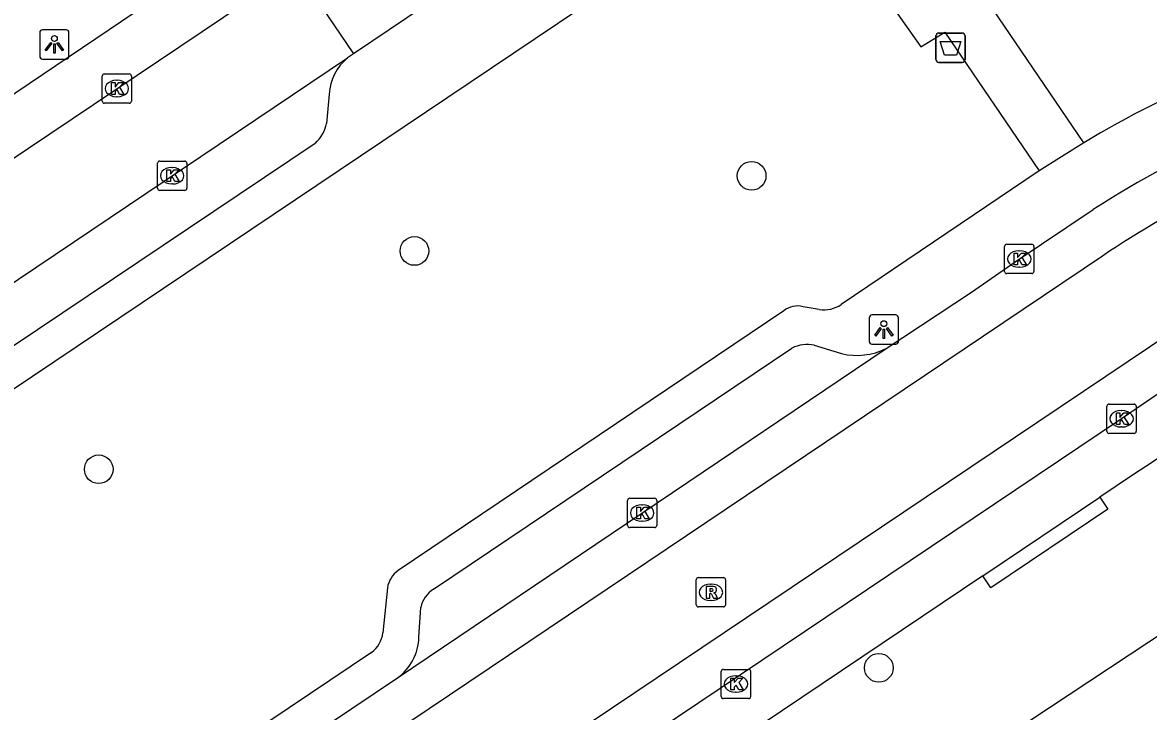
# Model space of a CAD drawing. Extents: x 159961 to 160856, y 382704 to 383353.
# Drawn here: x 160516.05 to 160554.44, y 382921.19 to 382944.7 of the extents above; entities that cross this region are included whole.
import ezdxf

# ---------------------------------------------------------------- set-up
doc = ezdxf.new("R2010")
doc.units = 0
for name, color, linetype in [('IMGEO_Afvalbak', 7, 'Continuous'), ('IMGEO_Boom', 7, 'Continuous'), ('IMGEO_Kolk', 7, 'Continuous'), ('IMGEO_Lichtpunt', 7, 'Continuous'), ('IMGEO_Pand', 7, 'Continuous'), ('IMGEO_Rijbaan_lokaal_gesloten', 7, 'Continuous'), ('IMGEO_Rijbaan_lokaal_open', 7, 'Continuous'), ('IMGEO_Rioolput', 7, 'Continuous'), ('IMGEO_Voetpad_open', 7, 'Continuous')]:
    doc.layers.add(name, color=color, linetype=linetype)

msp = doc.modelspace()

# ---------------------------------------------------------------- linework, layer by layer
at = {"layer": 'IMGEO_Afvalbak'}
for p, q in [((160547.196, 382943.44), (160547.196, 382944.24)), ((160547.196, 382944.24), (160547.196, 382943.44)), ((160547.296, 382944.34), (160548.086, 382944.34)), ((160548.086, 382944.34), (160547.296, 382944.34)), ((160548.186, 382944.24), (160548.186, 382943.44)), ((160548.186, 382943.44), (160548.186, 382944.24)), ((160548.086, 382943.34), (160547.296, 382943.34)), ((160547.296, 382943.34), (160548.086, 382943.34))]:
    msp.add_line(p, q, dxfattribs=at)
msp.add_lwpolyline([(160547.339, 382944.054), (160548.043, 382944.054), (160547.894, 382943.584), (160547.488, 382943.584), (160547.339, 382944.054)], dxfattribs=at)
for centre, start, end in [((160547.296, 382944.24), 90, 180), ((160547.296, 382944.24), 90, 180), ((160548.086, 382944.24), 0, 90), ((160548.086, 382944.24), 360, 90), ((160547.296, 382943.44), 180, 270), ((160547.296, 382943.44), 180, 270), ((160548.086, 382943.44), 270, 0), ((160548.086, 382943.44), 270, 0)]:
    msp.add_arc(centre, 0.1, start, end, dxfattribs=at)
at = {"layer": 'IMGEO_Boom'}
for centre in [(160540.911, 382939.468), (160529.415, 382936.904), (160518.651, 382929.456), (160545.248, 382922.68)]:
    msp.add_circle(centre, 0.489, dxfattribs=at)
at = {"layer": 'IMGEO_Kolk'}
for p, q in [((160518.842, 382942.947), (160519.694, 382942.947)), ((160518.767, 382942.021), (160518.767, 382942.873)), ((160519.255, 382942.727), (160519.28, 382942.727)), ((160519.768, 382942.873), (160519.768, 382942.021)), ((160519.694, 382941.947), (160518.842, 382941.947)), ((160519.278, 382942.167), (160519.253, 382942.167)), ((160520.654, 382939.044), (160520.654, 382939.896)), ((160520.729, 382939.97), (160521.581, 382939.97)), ((160521.655, 382939.896), (160521.655, 382939.044)), ((160521.142, 382939.75), (160521.167, 382939.75)), ((160521.165, 382939.19), (160521.14, 382939.19)), ((160521.581, 382938.97), (160520.729, 382938.97)), ((160549.536, 382936.205), (160549.536, 382937.057)), ((160549.611, 382937.131), (160550.463, 382937.131)), ((160550.024, 382936.911), (160550.049, 382936.911)), ((160550.537, 382937.057), (160550.537, 382936.205)), ((160550.463, 382936.131), (160549.611, 382936.131)), ((160550.047, 382936.351), (160550.022, 382936.351)), ((160553.025, 382930.752), (160553.025, 382931.604)), ((160553.1, 382931.678), (160553.952, 382931.678)), ((160553.513, 382931.458), (160553.538, 382931.458)), ((160554.026, 382931.604), (160554.026, 382930.752)), ((160553.952, 382930.678), (160553.1, 382930.678)), ((160553.536, 382930.898), (160553.511, 382930.898)), ((160536.678, 382927.538), (160536.678, 382928.39)), ((160536.753, 382928.464), (160537.605, 382928.464)), ((160537.679, 382928.39), (160537.679, 382927.538)), ((160537.166, 382928.244), (160537.191, 382928.244)), ((160537.189, 382927.684), (160537.164, 382927.684)), ((160537.605, 382927.464), (160536.753, 382927.464)), ((160539.952, 382922.629), (160540.804, 382922.629)), ((160539.877, 382921.703), (160539.877, 382922.555)), ((160540.365, 382922.409), (160540.39, 382922.409)), ((160540.878, 382922.555), (160540.878, 382921.703)), ((160540.388, 382921.849), (160540.363, 382921.849)), ((160540.804, 382921.629), (160539.952, 382921.629))]:
    msp.add_line(p, q, dxfattribs=at)
for points in [[(160518.842, 382942.947), (160519.694, 382942.947)], [(160518.767, 382942.021), (160518.767, 382942.873)], [(160519.088, 382942.647), (160519.211, 382942.647), (160519.211, 382942.496), (160519.341, 382942.647), (160519.505, 382942.647), (160519.359, 382942.496), (160519.512, 382942.247), (160519.36, 382942.247), (160519.275, 382942.411), (160519.211, 382942.344), (160519.211, 382942.247), (160519.088, 382942.247), (160519.088, 382942.647)], [(160519.768, 382942.873), (160519.768, 382942.021)], [(160519.694, 382941.947), (160518.842, 382941.947)], [(160520.654, 382939.044), (160520.654, 382939.896)], [(160520.729, 382939.97), (160521.581, 382939.97)], [(160521.655, 382939.896), (160521.655, 382939.044)], [(160520.975, 382939.67), (160521.098, 382939.67), (160521.098, 382939.519), (160521.228, 382939.67), (160521.392, 382939.67), (160521.246, 382939.519), (160521.399, 382939.27), (160521.247, 382939.27), (160521.162, 382939.434), (160521.098, 382939.367), (160521.098, 382939.27), (160520.975, 382939.27), (160520.975, 382939.67)], [(160521.581, 382938.97), (160520.729, 382938.97)], [(160549.536, 382936.205), (160549.536, 382937.057)], [(160549.611, 382937.131), (160550.463, 382937.131)], [(160549.857, 382936.831), (160549.98, 382936.831), (160549.98, 382936.68), (160550.11, 382936.831), (160550.274, 382936.831), (160550.128, 382936.68), (160550.281, 382936.431), (160550.129, 382936.431), (160550.044, 382936.595), (160549.98, 382936.528), (160549.98, 382936.431), (160549.857, 382936.431), (160549.857, 382936.831)], [(160550.537, 382937.057), (160550.537, 382936.205)], [(160550.463, 382936.131), (160549.611, 382936.131)], [(160553.025, 382930.752), (160553.025, 382931.604)], [(160553.1, 382931.678), (160553.952, 382931.678)], [(160554.026, 382931.604), (160554.026, 382930.752)], [(160553.346, 382931.378), (160553.469, 382931.378), (160553.469, 382931.227), (160553.599, 382931.378), (160553.763, 382931.378), (160553.617, 382931.227), (160553.77, 382930.978), (160553.618, 382930.978), (160553.533, 382931.142), (160553.469, 382931.075), (160553.469, 382930.978), (160553.346, 382930.978), (160553.346, 382931.378)], [(160553.952, 382930.678), (160553.1, 382930.678)], [(160536.678, 382927.538), (160536.678, 382928.39)], [(160536.753, 382928.464), (160537.605, 382928.464)], [(160537.679, 382928.39), (160537.679, 382927.538)], [(160536.999, 382928.164), (160537.122, 382928.164), (160537.122, 382928.013), (160537.252, 382928.164), (160537.416, 382928.164), (160537.27, 382928.013), (160537.423, 382927.764), (160537.271, 382927.764), (160537.186, 382927.928), (160537.122, 382927.861), (160537.122, 382927.764), (160536.999, 382927.764), (160536.999, 382928.164)], [(160537.605, 382927.464), (160536.753, 382927.464)], [(160539.952, 382922.629), (160540.804, 382922.629)], [(160539.877, 382921.703), (160539.877, 382922.555)], [(160540.198, 382922.329), (160540.321, 382922.329), (160540.321, 382922.178), (160540.451, 382922.329), (160540.615, 382922.329), (160540.469, 382922.178), (160540.622, 382921.929), (160540.47, 382921.929), (160540.385, 382922.093), (160540.321, 382922.026), (160540.321, 382921.929), (160540.198, 382921.929), (160540.198, 382922.329)], [(160540.878, 382922.555), (160540.878, 382921.703)], [(160540.804, 382921.629), (160539.952, 382921.629)]]:
    msp.add_lwpolyline(points, dxfattribs=at)
for centre, start, end in [((160518.844, 382942.871), 91.552, 178.448), ((160518.844, 382942.871), 91.552, 178.448), ((160519.692, 382942.871), 1.552, 88.448), ((160519.692, 382942.871), 1.552, 88.448), ((160518.844, 382942.023), 181.552, 268.448), ((160518.844, 382942.023), 181.552, 268.448), ((160519.692, 382942.023), 271.552, 358.448), ((160519.692, 382942.023), 271.552, 358.448), ((160520.731, 382939.894), 91.552, 178.448), ((160520.731, 382939.894), 91.552, 178.448), ((160521.579, 382939.894), 1.552, 88.448), ((160521.579, 382939.894), 1.552, 88.448), ((160520.731, 382939.046), 181.552, 268.448), ((160520.731, 382939.046), 181.552, 268.448), ((160521.579, 382939.046), 271.552, 358.448), ((160521.579, 382939.046), 271.552, 358.448), ((160549.613, 382937.055), 91.552, 178.448), ((160549.613, 382937.055), 91.552, 178.448), ((160550.461, 382937.055), 1.552, 88.448), ((160550.461, 382937.055), 1.552, 88.448), ((160549.613, 382936.207), 181.552, 268.448), ((160549.613, 382936.207), 181.552, 268.448), ((160550.461, 382936.207), 271.552, 358.448), ((160550.461, 382936.207), 271.552, 358.448), ((160553.102, 382931.602), 91.552, 178.448), ((160553.102, 382931.602), 91.552, 178.448), ((160553.95, 382931.602), 1.552, 88.448), ((160553.95, 382931.602), 1.552, 88.448), ((160553.102, 382930.754), 181.552, 268.448), ((160553.102, 382930.754), 181.552, 268.448), ((160553.95, 382930.754), 271.552, 358.448), ((160553.95, 382930.754), 271.552, 358.448), ((160536.755, 382928.388), 91.552, 178.448), ((160536.755, 382928.388), 91.552, 178.448), ((160537.603, 382928.388), 1.552, 88.448), ((160537.603, 382928.388), 1.552, 88.448), ((160536.755, 382927.54), 181.552, 268.448), ((160536.755, 382927.54), 181.552, 268.448), ((160537.603, 382927.54), 271.552, 358.448), ((160537.603, 382927.54), 271.552, 358.448), ((160539.954, 382922.553), 91.552, 178.448), ((160539.954, 382922.553), 91.552, 178.448), ((160540.802, 382922.553), 1.552, 88.448), ((160540.802, 382922.553), 1.552, 88.448), ((160539.954, 382921.705), 181.552, 268.448), ((160539.954, 382921.705), 181.552, 268.448), ((160540.802, 382921.705), 271.552, 358.448), ((160540.802, 382921.705), 271.552, 358.448)]:
    msp.add_arc(centre, 0.0765, start, end, dxfattribs=at)
for centre, major_axis, ratio, start_param, end_param in [((160519.254, 382942.447), (-0.387, 0.002), 0.722429, 4.712389, 7.853982), ((160519.279, 382942.447), (-0.39, 0.002), 0.717154, 1.570796, 4.712389), ((160521.141, 382939.47), (-0.387, 0.002), 0.722429, 4.712389, 7.853982), ((160521.166, 382939.47), (-0.39, 0.002), 0.717154, 1.570796, 4.712389), ((160550.023, 382936.631), (-0.387, 0.002), 0.722429, 4.712389, 7.853982), ((160550.048, 382936.631), (-0.39, 0.002), 0.717154, 1.570796, 4.712389), ((160553.512, 382931.178), (-0.387, 0.002), 0.722429, 4.712389, 7.853982), ((160553.537, 382931.178), (-0.39, 0.002), 0.717154, 1.570796, 4.712389), ((160537.165, 382927.964), (-0.387, 0.002), 0.722429, 4.712389, 7.853982), ((160537.19, 382927.964), (-0.39, 0.002), 0.717154, 1.570796, 4.712389), ((160540.364, 382922.129), (-0.387, 0.002), 0.722429, 4.712389, 7.853982), ((160540.389, 382922.129), (-0.39, 0.002), 0.717154, 1.570796, 4.712389)]:
    msp.add_ellipse(centre, major_axis=major_axis, ratio=ratio, start_param=start_param, end_param=end_param, dxfattribs=at)
at = {"layer": 'IMGEO_Lichtpunt'}
for p, q in [((160516.639, 382944.355), (160516.639, 382943.548)), ((160516.639, 382944.355), (160516.639, 382943.548)), ((160517.541, 382944.45), (160516.733, 382944.45)), ((160517.541, 382944.45), (160516.733, 382944.45)), ((160517.635, 382943.548), (160517.635, 382944.355)), ((160517.635, 382943.548), (160517.635, 382944.355)), ((160516.733, 382943.454), (160517.541, 382943.454)), ((160516.733, 382943.454), (160517.541, 382943.454)), ((160544.92, 382934.625), (160544.92, 382933.818)), ((160544.92, 382934.625), (160544.92, 382933.818)), ((160545.822, 382934.72), (160545.014, 382934.72)), ((160545.822, 382934.72), (160545.014, 382934.72)), ((160545.916, 382933.818), (160545.916, 382934.625)), ((160545.916, 382933.818), (160545.916, 382934.625)), ((160545.014, 382933.724), (160545.822, 382933.724)), ((160545.014, 382933.724), (160545.822, 382933.724))]:
    msp.add_line(p, q, dxfattribs=at)
for points in [[(160517.013, 382944.019), (160517.052, 382943.991), (160516.864, 382943.729), (160516.826, 382943.756), (160517.013, 382944.019)], [(160517.115, 382943.971), (160517.162, 382943.971), (160517.162, 382943.649), (160517.115, 382943.649), (160517.115, 382943.971)], [(160517.225, 382943.991), (160517.263, 382944.018), (160517.45, 382943.756), (160517.411, 382943.728), (160517.225, 382943.991)], [(160545.294, 382934.289), (160545.333, 382934.261), (160545.145, 382933.999), (160545.107, 382934.026), (160545.294, 382934.289)], [(160545.396, 382934.241), (160545.443, 382934.241), (160545.443, 382933.919), (160545.396, 382933.919), (160545.396, 382934.241)], [(160545.506, 382934.261), (160545.544, 382934.288), (160545.731, 382934.026), (160545.692, 382933.998), (160545.506, 382934.261)]]:
    msp.add_lwpolyline(points, dxfattribs=at)
for centre in [(160517.138, 382944.153), (160545.419, 382934.423)]:
    msp.add_circle(centre, 0.0994, dxfattribs=at)
for centre, start, end in [((160516.733, 382944.355), 90, 180), ((160516.733, 382944.355), 90, 180), ((160517.541, 382944.355), 0, 90), ((160517.541, 382944.355), 0, 90), ((160516.733, 382943.548), 180, 270), ((160516.733, 382943.548), 180, 270), ((160517.541, 382943.548), 270, 0), ((160517.541, 382943.548), 270, 360), ((160545.014, 382934.625), 90, 180), ((160545.014, 382934.625), 90, 180), ((160545.822, 382934.625), 0, 90), ((160545.822, 382934.625), 0, 90), ((160545.014, 382933.818), 180, 270), ((160545.014, 382933.818), 180, 270), ((160545.822, 382933.818), 270, 0), ((160545.822, 382933.818), 270, 360)]:
    msp.add_arc(centre, 0.0946, start, end, dxfattribs=at)
at = {"layer": 'IMGEO_Pand'}
msp.add_lwpolyline([(160548.356, 382919.53), (160566.024, 382931.226), (160570.61, 382928.664), (160570.636, 382928.65), (160571.865, 382927.963), (160572.49, 382926.689)], dxfattribs=at)
at = {"layer": 'IMGEO_Rijbaan_lokaal_gesloten'}
for points in [[(160545.496, 382933.572), (160548.402, 382935.503), (160549.891, 382936.532), (160552.557, 382938.315)], [(160526.558, 382919.031), (160552.872, 382936.733)], [(160556.038, 382934.664), (160528.518, 382916.17)], [(160528.837, 382922.335), (160545.496, 382933.572)], [(160556.052, 382932.908), (160553.525, 382931.179), (160532.63, 382917.129)], [(160525.725, 382920.246), (160528.837, 382922.335)]]:
    msp.add_lwpolyline(points, dxfattribs=at)
for centre, radius, start, end in [((160569.011, 382913.206), 30.019, 101.6999, 123.2365), ((160568.72, 382913.478), 28.141, 105.7061, 124.2743)]:
    msp.add_arc(centre, radius, start, end, dxfattribs=at)
at = {"layer": 'IMGEO_Rijbaan_lokaal_open'}
for points in [[(160525.372, 382946.547), (160527.336, 382943.63)], [(160498.302, 382928.357), (160500, 382929.498), (160525.122, 382946.379)], [(160529.769, 382945.267), (160527.336, 382943.63)], [(160500.312, 382925.449), (160527.135, 382943.495)], [(160527.336, 382943.63), (160527.135, 382943.495)]]:
    msp.add_lwpolyline(points, dxfattribs=at)
at = {"layer": 'IMGEO_Rioolput'}
for p, q in [((160539.022, 382924.832), (160539.022, 382925.684)), ((160539.097, 382925.758), (160539.949, 382925.758)), ((160540.023, 382925.684), (160540.023, 382924.832)), ((160539.51, 382925.538), (160539.535, 382925.538)), ((160539.533, 382924.978), (160539.508, 382924.978)), ((160539.949, 382924.758), (160539.097, 382924.758))]:
    msp.add_line(p, q, dxfattribs=at)
for points in [[(160539.022, 382924.832), (160539.022, 382925.684)], [(160539.097, 382925.758), (160539.949, 382925.758)], [(160540.023, 382925.684), (160540.023, 382924.832)], [(160539.611, 382925.456), (160539.359, 382925.458), (160539.359, 382925.058)], [(160539.537, 382925.377), (160539.483, 382925.377), (160539.483, 382925.296)], [(160539.483, 382925.296), (160539.535, 382925.296)], [(160539.359, 382925.058), (160539.483, 382925.058), (160539.483, 382925.22), (160539.494, 382925.22)], [(160539.541, 382925.191), (160539.612, 382925.058), (160539.752, 382925.058), (160539.687, 382925.184)], [(160539.949, 382924.758), (160539.097, 382924.758)]]:
    msp.add_lwpolyline(points, dxfattribs=at)
for centre, radius, start, end in [((160539.099, 382925.682), 0.0765, 91.552, 178.448), ((160539.099, 382925.682), 0.0765, 91.552, 178.448), ((160539.947, 382925.682), 0.0765, 1.552, 88.448), ((160539.947, 382925.682), 0.0765, 1.552, 88.448), ((160539.519, 382925.485), 0.19, 274.7715, 282.9687), ((160539.543, 382925.281), 0.0964, 77.0061, 93.1865), ((160539.557, 382925.338), 0.0378, 276.6634, 79.6772), ((160539.61, 382925.346), 0.109, 350.3612, 89.416), ((160539.608, 382925.346), 0.112, 277.5842, 350.9817), ((160539.493, 382925.167), 0.0533, 26.0293, 88.6989), ((160539.592, 382925.131), 0.108, 29.5134, 73.7905), ((160539.099, 382924.834), 0.0765, 181.552, 268.448), ((160539.099, 382924.834), 0.0765, 181.552, 268.448), ((160539.947, 382924.834), 0.0765, 271.552, 358.448), ((160539.947, 382924.834), 0.0765, 271.552, 358.448)]:
    msp.add_arc(centre, radius, start, end, dxfattribs=at)
for centre, major_axis, ratio, start_param, end_param in [((160539.509, 382925.258), (-0.387, 0.002), 0.722429, 4.712389, 7.853982), ((160539.534, 382925.258), (-0.39, 0.002), 0.717154, 1.570796, 4.712389)]:
    msp.add_ellipse(centre, major_axis=major_axis, ratio=ratio, start_param=start_param, end_param=end_param, dxfattribs=at)
at = {"layer": 'IMGEO_Voetpad_open'}
for points in [[(160552.24, 382940.596), (160544.698, 382951.695)], [(160496.721, 382919.422), (160500, 382921.626), (160543.226, 382950.68)], [(160543.226, 382950.68), (160545.775, 382946.922), (160544.984, 382946.283), (160546.683, 382943.866), (160547.503, 382944.374), (160550.712, 382939.643)], [(160499.6, 382931.357), (160500, 382931.627), (160522.16, 382946.598)], [(160526.506, 382942.252), (160526.422, 382941.255)], [(160526.028, 382940.576), (160503.633, 382925.535), (160503.501, 382925.457)], [(160552.24, 382940.596), (160550.712, 382939.643)], [(160550.712, 382939.643), (160543.966, 382935.075)], [(160543.216, 382934.908), (160542.664, 382934.999)], [(160542.007, 382934.865), (160528.857, 382926.007)], [(160530.061, 382925.364), (160542.283, 382933.591)], [(160543.046, 382933.693), (160543.977, 382933.401)], [(160557.444, 382931.626), (160554.583, 382929.698), (160553.929, 382929.281), (160552.781, 382928.509)], [(160552.781, 382928.509), (160553.06, 382928.095), (160549.068, 382925.409), (160548.789, 382925.823)], [(160548.789, 382925.823), (160552.781, 382928.509)], [(160548.789, 382925.823), (160535.756, 382917.055)], [(160528.491, 382925.413), (160528.339, 382923.87)], [(160529.566, 382923.728), (160529.633, 382924.742)], [(160527.954, 382923.207), (160504.654, 382907.546), (160503.626, 382909.085)]]:
    msp.add_lwpolyline(points, dxfattribs=at)
for centre, radius, start, end in [((160569.366, 382912.423), 32.97, 103.0217, 121.2945), ((160528.233, 382942.159), 1.729, 129.4092, 176.9089), ((160525.201, 382941.51), 1.247, 311.5298, 348.22), ((160542.463, 382934.306), 0.721, 73.8263, 129.2293), ((160543.377, 382935.953), 1.057, 261.2395, 303.8666), ((160542.82, 382932.48), 1.233, 79.4322, 115.7965), ((160544.497, 382935.615), 2.274, 256.7823, 296.0637), ((160529.43, 382925.244), 0.954, 126.9221, 169.7984), ((160530.609, 382924.529), 0.999, 123.2694, 167.6667), ((160527.391, 382923.977), 0.954, 306.1547, 353.5584), ((160527.792, 382923.769), 1.775, 306.0807, 358.6704)]:
    msp.add_arc(centre, radius, start, end, dxfattribs=at)

doc.saveas('drawing.dxf')
